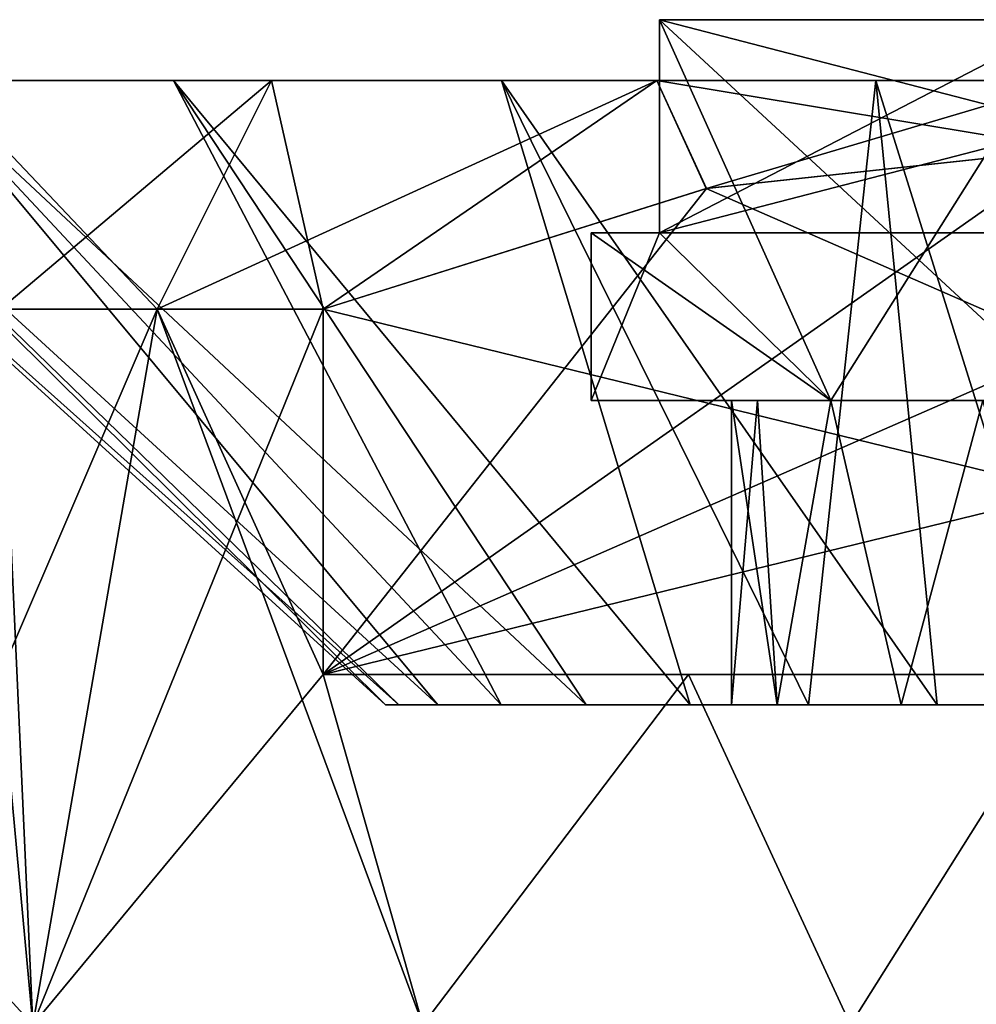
# Model space of a CAD drawing. Extents: x -265 to 265, y 0 to 1307.
# Tile 356 of 436: x -256.9 to -250.62, y 1300.13 to 1306.6. Entities that reach past the tile are written whole.
import ezdxf

# ---------------------------------------------------------------- set-up
doc = ezdxf.new("R2010")
doc.units = 0
doc.header["$LTSCALE"] = 65.185185
for name, color, linetype in [('335', 7, 'CONTINUOUS'), ('336', 7, 'CONTINUOUS'), ('337', 7, 'CONTINUOUS'), ('338', 7, 'CONTINUOUS'), ('339', 7, 'CONTINUOUS'), ('344', 7, 'CONTINUOUS'), ('345', 7, 'CONTINUOUS'), ('348', 7, 'CONTINUOUS'), ('349', 7, 'CONTINUOUS'), ('350', 7, 'CONTINUOUS'), ('351', 7, 'CONTINUOUS'), ('352', 7, 'CONTINUOUS'), ('353', 7, 'CONTINUOUS'), ('354', 7, 'CONTINUOUS'), ('355', 7, 'CONTINUOUS'), ('356', 7, 'CONTINUOUS'), ('357', 7, 'CONTINUOUS'), ('360', 7, 'CONTINUOUS'), ('363', 7, 'CONTINUOUS'), ('364', 7, 'CONTINUOUS')]:
    doc.layers.add(name, color=color, linetype=linetype)

msp = doc.modelspace()

# ---------------------------------------------------------------- linework, layer by layer
at = {"layer": '335', "color": 7, "linetype": 'CONTINUOUS'}
for points in [[(-257.0285, 1302.3, 9.7262), (-256.8166, 1300, 9.8759), (-257.0285, 1304.7, 9.7262), (-257.0285, 1302.3, 9.7262)], [(-257.0285, 1304.7, 9.7262), (-256.8166, 1300, 9.8759), (-256, 1304.7, 10.3923), (-257.0285, 1304.7, 9.7262)], [(-256.8166, 1300, 9.8759), (-254.255, 1300, 11.2203), (-256, 1304.7, 10.3923), (-256.8166, 1300, 9.8759)], [(-256, 1304.7, 10.3923), (-254.255, 1300, 11.2203), (-254.9089, 1302.3, 10.95), (-256, 1304.7, 10.3923)], [(-254.9089, 1304.7, 10.95), (-256, 1304.7, 10.3923), (-254.9089, 1302.3, 10.95), (-254.9089, 1304.7, 10.95)], [(-258.9821, 1300, 7.9574), (-256.8166, 1300, 9.8759), (-258.9083, 1302.3, 8.04), (-258.9821, 1300, 7.9574)], [(-258.9083, 1302.3, 8.04), (-256.8166, 1300, 9.8759), (-257.0285, 1302.3, 9.7262), (-258.9083, 1302.3, 8.04)], [(-254.9089, 1302.3, 10.95), (-254.255, 1300, 11.2203), (-252.51, 1302.3, 11.7345), (-254.9089, 1302.3, 10.95)], [(-254.255, 1300, 11.2203), (-251.4463, 1300, 11.9125), (-252.51, 1302.3, 11.7345), (-254.255, 1300, 11.2203)], [(-252.51, 1302.3, 11.7345), (-251.4463, 1300, 11.9125), (-250, 1302.3, 11.9999), (-252.51, 1302.3, 11.7345)], [(-251.4463, 1300, 11.9125), (-248.5537, 1300, 11.9125), (-250, 1302.3, 11.9999), (-251.4463, 1300, 11.9125)]]:
    msp.add_3dface(points, dxfattribs=at)
at = {"layer": '336', "color": 7, "linetype": 'CONTINUOUS'}
for points in [[(-255.8935, 1306.2, 6.8019), (-257.5712, 1306.2, 4.8658), (-259.093, 1306.2, 5.2503), (-255.8935, 1306.2, 6.8019)], [(-257.4245, 1306.2, 7.4245), (-255.8935, 1306.2, 6.8019), (-259.093, 1306.2, 5.2503), (-257.4245, 1306.2, 7.4245)], [(-257.5712, 1306.2, -4.8658), (-255.8935, 1306.2, -6.8019), (-259.093, 1306.2, -5.2503), (-257.5712, 1306.2, -4.8658)], [(-259.093, 1306.2, -5.2503), (-255.8935, 1306.2, -6.8019), (-257.4245, 1306.2, -7.4245), (-259.093, 1306.2, -5.2503)], [(-253.7389, 1306.2, 8.1866), (-255.8935, 1306.2, 6.8019), (-257.4245, 1306.2, 7.4245), (-253.7389, 1306.2, 8.1866)], [(-255.2503, 1306.2, 9.093), (-253.7389, 1306.2, 8.1866), (-257.4245, 1306.2, 7.4245), (-255.2503, 1306.2, 9.093)], [(-255.8935, 1306.2, -6.8019), (-253.7389, 1306.2, -8.1866), (-257.4245, 1306.2, -7.4245), (-255.8935, 1306.2, -6.8019)], [(-253.7389, 1306.2, -8.1866), (-251.281, 1306.2, -8.9083), (-257.4245, 1306.2, -7.4245), (-253.7389, 1306.2, -8.1866)], [(-257.4245, 1306.2, -7.4245), (-251.281, 1306.2, -8.9083), (-255.2503, 1306.2, -9.093), (-257.4245, 1306.2, -7.4245)], [(-248.719, 1306.2, 8.9083), (-251.281, 1306.2, 8.9083), (-255.2503, 1306.2, 9.093), (-248.719, 1306.2, 8.9083)], [(-244.7497, 1306.2, 9.093), (-248.719, 1306.2, 8.9083), (-255.2503, 1306.2, 9.093), (-244.7497, 1306.2, 9.093)], [(-251.281, 1306.2, 8.9083), (-253.7389, 1306.2, 8.1866), (-255.2503, 1306.2, 9.093), (-251.281, 1306.2, 8.9083)], [(-255.2503, 1306.2, -9.093), (-251.281, 1306.2, -8.9083), (-244.7497, 1306.2, -9.093), (-255.2503, 1306.2, -9.093)], [(-252.718, 1306.2, 10.1421), (-244.7497, 1306.2, 9.093), (-255.2503, 1306.2, 9.093), (-252.718, 1306.2, 10.1421)], [(-252.718, 1306.2, -10.1421), (-255.2503, 1306.2, -9.093), (-247.282, 1306.2, -10.1421), (-252.718, 1306.2, -10.1421)], [(-247.282, 1306.2, -10.1421), (-255.2503, 1306.2, -9.093), (-244.7497, 1306.2, -9.093), (-247.282, 1306.2, -10.1421)], [(-247.282, 1306.2, 10.1421), (-244.7497, 1306.2, 9.093), (-252.718, 1306.2, 10.1421), (-247.282, 1306.2, 10.1421)], [(-250, 1306.2, 10.5), (-247.282, 1306.2, 10.1421), (-252.718, 1306.2, 10.1421), (-250, 1306.2, 10.5)], [(-250, 1306.2, -10.5), (-252.718, 1306.2, -10.1421), (-247.282, 1306.2, -10.1421), (-250, 1306.2, -10.5)], [(-251.281, 1306.2, -8.9083), (-248.719, 1306.2, -8.9083), (-244.7497, 1306.2, -9.093), (-251.281, 1306.2, -8.9083)]]:
    msp.add_3dface(points, dxfattribs=at)
at = {"layer": '337', "color": 7, "linetype": 'CONTINUOUS'}
for points in [[(-259, 1306.2), (-258.6355, 1306.2, 2.5353), (-254.5, 1302.1), (-259, 1306.2)], [(-258.6355, 1306.2, 2.5353), (-257.5712, 1306.2, 4.8658), (-254.1574, 1302.1, 1.7221), (-258.6355, 1306.2, 2.5353)], [(-254.5, 1302.1), (-258.6355, 1306.2, 2.5353), (-254.4136, 1302.1, 0.8776), (-254.5, 1302.1)], [(-254.4136, 1302.1, 0.8776), (-258.6355, 1306.2, 2.5353), (-254.1574, 1302.1, 1.7221), (-254.4136, 1302.1, 0.8776)], [(-257.5712, 1306.2, 4.8658), (-255.8935, 1306.2, 6.8019), (-253.7414, 1302.1, 2.5003), (-257.5712, 1306.2, 4.8658)], [(-254.1574, 1302.1, 1.7221), (-257.5712, 1306.2, 4.8658), (-253.7414, 1302.1, 2.5003), (-254.1574, 1302.1, 1.7221)], [(-255.8935, 1306.2, 6.8019), (-253.7389, 1306.2, 8.1866), (-252.5003, 1302.1, 3.7414), (-255.8935, 1306.2, 6.8019)], [(-253.7414, 1302.1, 2.5003), (-255.8935, 1306.2, 6.8019), (-253.182, 1302.1, 3.182), (-253.7414, 1302.1, 2.5003)], [(-253.182, 1302.1, 3.182), (-255.8935, 1306.2, 6.8019), (-252.5003, 1302.1, 3.7414), (-253.182, 1302.1, 3.182)], [(-253.7389, 1306.2, 8.1866), (-251.281, 1306.2, 8.9083), (-251.7221, 1302.1, 4.1574), (-253.7389, 1306.2, 8.1866)], [(-252.5003, 1302.1, 3.7414), (-253.7389, 1306.2, 8.1866), (-251.7221, 1302.1, 4.1574), (-252.5003, 1302.1, 3.7414)], [(-251.7221, 1302.1, 4.1574), (-251.281, 1306.2, 8.9083), (-250.8776, 1302.1, 4.4136), (-251.7221, 1302.1, 4.1574)], [(-251.281, 1306.2, 8.9083), (-248.719, 1306.2, 8.9083), (-250, 1302.1, 4.5), (-251.281, 1306.2, 8.9083)], [(-250.8776, 1302.1, 4.4136), (-251.281, 1306.2, 8.9083), (-250, 1302.1, 4.5), (-250.8776, 1302.1, 4.4136)]]:
    msp.add_3dface(points, dxfattribs=at)
at = {"layer": '338', "color": 7, "linetype": 'CONTINUOUS'}
for points in [[(-254.5, 1302.1), (-254.4136, 1302.1, 0.8776), (-252.2274, 1302.1), (-254.5, 1302.1)], [(-254.4136, 1302.1, -0.8776), (-254.5, 1302.1), (-251.9289, 1302.1, -1.1137), (-254.4136, 1302.1, -0.8776)], [(-251.9289, 1302.1, -1.1137), (-254.5, 1302.1), (-252.2274, 1302.1), (-251.9289, 1302.1, -1.1137)], [(-254.4136, 1302.1, 0.8776), (-254.1574, 1302.1, 1.7221), (-251.9289, 1302.1, 1.1137), (-254.4136, 1302.1, 0.8776)], [(-252.2274, 1302.1), (-254.4136, 1302.1, 0.8776), (-251.9289, 1302.1, 1.1137), (-252.2274, 1302.1)], [(-254.1574, 1302.1, -1.7221), (-254.4136, 1302.1, -0.8776), (-251.9289, 1302.1, -1.1137), (-254.1574, 1302.1, -1.7221)], [(-254.1574, 1302.1, 1.7221), (-253.7414, 1302.1, 2.5003), (-251.1142, 1302.1, 1.9287), (-254.1574, 1302.1, 1.7221)], [(-251.9289, 1302.1, 1.1137), (-254.1574, 1302.1, 1.7221), (-251.1142, 1302.1, 1.9287), (-251.9289, 1302.1, 1.1137)], [(-253.7414, 1302.1, -2.5003), (-254.1574, 1302.1, -1.7221), (-250, 1302.1, -2.2272), (-253.7414, 1302.1, -2.5003)], [(-250, 1302.1, -2.2272), (-254.1574, 1302.1, -1.7221), (-251.1142, 1302.1, -1.9287), (-250, 1302.1, -2.2272)], [(-251.1142, 1302.1, -1.9287), (-254.1574, 1302.1, -1.7221), (-251.9289, 1302.1, -1.1137), (-251.1142, 1302.1, -1.9287)], [(-253.7414, 1302.1, 2.5003), (-253.182, 1302.1, 3.182), (-246.2586, 1302.1, 2.5003), (-253.7414, 1302.1, 2.5003)], [(-253.7414, 1302.1, 2.5003), (-246.2586, 1302.1, 2.5003), (-250, 1302.1, 2.2272), (-253.7414, 1302.1, 2.5003)], [(-251.1142, 1302.1, 1.9287), (-253.7414, 1302.1, 2.5003), (-250, 1302.1, 2.2272), (-251.1142, 1302.1, 1.9287)], [(-246.2586, 1302.1, -2.5003), (-246.818, 1302.1, -3.182), (-253.7414, 1302.1, -2.5003), (-246.2586, 1302.1, -2.5003)], [(-246.2586, 1302.1, -2.5003), (-253.7414, 1302.1, -2.5003), (-250, 1302.1, -2.2272), (-246.2586, 1302.1, -2.5003)], [(-246.818, 1302.1, -3.182), (-253.182, 1302.1, -3.182), (-253.7414, 1302.1, -2.5003), (-246.818, 1302.1, -3.182)], [(-253.182, 1302.1, 3.182), (-252.5003, 1302.1, 3.7414), (-246.818, 1302.1, 3.182), (-253.182, 1302.1, 3.182)], [(-253.182, 1302.1, 3.182), (-246.818, 1302.1, 3.182), (-246.2586, 1302.1, 2.5003), (-253.182, 1302.1, 3.182)], [(-246.818, 1302.1, -3.182), (-247.4997, 1302.1, -3.7414), (-253.182, 1302.1, -3.182), (-246.818, 1302.1, -3.182)], [(-247.4997, 1302.1, -3.7414), (-252.5003, 1302.1, -3.7414), (-253.182, 1302.1, -3.182), (-247.4997, 1302.1, -3.7414)], [(-252.5003, 1302.1, 3.7414), (-251.7221, 1302.1, 4.1574), (-247.4997, 1302.1, 3.7414), (-252.5003, 1302.1, 3.7414)], [(-252.5003, 1302.1, 3.7414), (-247.4997, 1302.1, 3.7414), (-246.818, 1302.1, 3.182), (-252.5003, 1302.1, 3.7414)], [(-247.4997, 1302.1, -3.7414), (-248.2779, 1302.1, -4.1574), (-252.5003, 1302.1, -3.7414), (-247.4997, 1302.1, -3.7414)], [(-248.2779, 1302.1, -4.1574), (-251.7221, 1302.1, -4.1574), (-252.5003, 1302.1, -3.7414), (-248.2779, 1302.1, -4.1574)], [(-251.7221, 1302.1, 4.1574), (-250.8776, 1302.1, 4.4136), (-248.2779, 1302.1, 4.1574), (-251.7221, 1302.1, 4.1574)], [(-251.7221, 1302.1, 4.1574), (-248.2779, 1302.1, 4.1574), (-247.4997, 1302.1, 3.7414), (-251.7221, 1302.1, 4.1574)], [(-248.2779, 1302.1, -4.1574), (-249.1224, 1302.1, -4.4136), (-251.7221, 1302.1, -4.1574), (-248.2779, 1302.1, -4.1574)], [(-249.1224, 1302.1, -4.4136), (-250.8776, 1302.1, -4.4136), (-251.7221, 1302.1, -4.1574), (-249.1224, 1302.1, -4.4136)], [(-250.8776, 1302.1, 4.4136), (-250, 1302.1, 4.5), (-249.1224, 1302.1, 4.4136), (-250.8776, 1302.1, 4.4136)], [(-250.8776, 1302.1, 4.4136), (-249.1224, 1302.1, 4.4136), (-248.2779, 1302.1, 4.1574), (-250.8776, 1302.1, 4.4136)], [(-249.1224, 1302.1, -4.4136), (-250, 1302.1, -4.5), (-250.8776, 1302.1, -4.4136), (-249.1224, 1302.1, -4.4136)]]:
    msp.add_3dface(points, dxfattribs=at)
at = {"layer": '339', "color": 7, "linetype": 'CONTINUOUS'}
for points in [[(-250, 1306.6, 3.15), (-247.3, 1306.6, 0.45), (-252.7, 1306.6, 0.45), (-250, 1306.6, 3.15)], [(-252.7, 1306.6, -0.45), (-247.3, 1306.6, -0.45), (-250, 1306.6, -3.15), (-252.7, 1306.6, -0.45)]]:
    msp.add_3dface(points, dxfattribs=at)
at = {"layer": '344', "color": 7, "linetype": 'CONTINUOUS'}
for points in [[(-256, 1304.7, -10.3923), (-256.8166, 1300, -9.8759), (-257.0285, 1302.3, -9.7262), (-256, 1304.7, -10.3923)], [(-257.0285, 1304.7, -9.7262), (-256, 1304.7, -10.3923), (-257.0285, 1302.3, -9.7262), (-257.0285, 1304.7, -9.7262)], [(-254.9089, 1302.3, -10.95), (-256.8166, 1300, -9.8759), (-254.9089, 1304.7, -10.95), (-254.9089, 1302.3, -10.95)], [(-254.9089, 1304.7, -10.95), (-256.8166, 1300, -9.8759), (-256, 1304.7, -10.3923), (-254.9089, 1304.7, -10.95)], [(-256.8166, 1300, -9.8759), (-258.9821, 1300, -7.9574), (-257.0285, 1302.3, -9.7262), (-256.8166, 1300, -9.8759)], [(-254.255, 1300, -11.2203), (-256.8166, 1300, -9.8759), (-254.9089, 1302.3, -10.95), (-254.255, 1300, -11.2203)], [(-252.51, 1302.3, -11.7345), (-254.255, 1300, -11.2203), (-254.9089, 1302.3, -10.95), (-252.51, 1302.3, -11.7345)], [(-251.4463, 1300, -11.9125), (-254.255, 1300, -11.2203), (-252.51, 1302.3, -11.7345), (-251.4463, 1300, -11.9125)], [(-250, 1302.3, -11.9999), (-251.4463, 1300, -11.9125), (-252.51, 1302.3, -11.7345), (-250, 1302.3, -11.9999)], [(-248.5537, 1300, -11.9125), (-251.4463, 1300, -11.9125), (-250, 1302.3, -11.9999), (-248.5537, 1300, -11.9125)]]:
    msp.add_3dface(points, dxfattribs=at)
at = {"layer": '345', "color": 7, "linetype": 'CONTINUOUS'}
for points in [[(-259, 1306.2), (-254.5, 1302.1), (-254.4136, 1302.1, -0.8776), (-259, 1306.2)], [(-259, 1306.2), (-254.4136, 1302.1, -0.8776), (-258.6355, 1306.2, -2.5353), (-259, 1306.2)], [(-254.4136, 1302.1, -0.8776), (-254.1574, 1302.1, -1.7221), (-258.6355, 1306.2, -2.5353), (-254.4136, 1302.1, -0.8776)], [(-258.6355, 1306.2, -2.5353), (-254.1574, 1302.1, -1.7221), (-257.5712, 1306.2, -4.8658), (-258.6355, 1306.2, -2.5353)], [(-253.7414, 1302.1, -2.5003), (-253.182, 1302.1, -3.182), (-257.5712, 1306.2, -4.8658), (-253.7414, 1302.1, -2.5003)], [(-257.5712, 1306.2, -4.8658), (-253.182, 1302.1, -3.182), (-255.8935, 1306.2, -6.8019), (-257.5712, 1306.2, -4.8658)], [(-254.1574, 1302.1, -1.7221), (-253.7414, 1302.1, -2.5003), (-257.5712, 1306.2, -4.8658), (-254.1574, 1302.1, -1.7221)], [(-253.182, 1302.1, -3.182), (-252.5003, 1302.1, -3.7414), (-255.8935, 1306.2, -6.8019), (-253.182, 1302.1, -3.182)], [(-255.8935, 1306.2, -6.8019), (-252.5003, 1302.1, -3.7414), (-253.7389, 1306.2, -8.1866), (-255.8935, 1306.2, -6.8019)], [(-251.7221, 1302.1, -4.1574), (-250.8776, 1302.1, -4.4136), (-253.7389, 1306.2, -8.1866), (-251.7221, 1302.1, -4.1574)], [(-253.7389, 1306.2, -8.1866), (-250.8776, 1302.1, -4.4136), (-251.281, 1306.2, -8.9083), (-253.7389, 1306.2, -8.1866)], [(-252.5003, 1302.1, -3.7414), (-251.7221, 1302.1, -4.1574), (-253.7389, 1306.2, -8.1866), (-252.5003, 1302.1, -3.7414)], [(-250.8776, 1302.1, -4.4136), (-250, 1302.1, -4.5), (-251.281, 1306.2, -8.9083), (-250.8776, 1302.1, -4.4136)], [(-251.281, 1306.2, -8.9083), (-250, 1302.1, -4.5), (-248.719, 1306.2, -8.9083), (-251.281, 1306.2, -8.9083)]]:
    msp.add_3dface(points, dxfattribs=at)
at = {"layer": '348', "color": 7, "linetype": 'CONTINUOUS'}
for points in [[(-250, 1306.6, 3.15), (-252.7, 1306.6, 0.45), (-250, 1304.1, 3.15), (-250, 1306.6, 3.15)], [(-250, 1304.1, 3.15), (-252.7, 1306.6, 0.45), (-251.575, 1304.1, 1.575), (-250, 1304.1, 3.15)], [(-252.7, 1306.6, 0.45), (-252.7, 1305.2, 0.45), (-251.575, 1304.1, 1.575), (-252.7, 1306.6, 0.45)], [(-251.575, 1304.1, 1.575), (-252.7, 1305.2, 0.45), (-253.15, 1305.2), (-251.575, 1304.1, 1.575)], [(-253.15, 1304.1), (-251.575, 1304.1, 1.575), (-253.15, 1305.2), (-253.15, 1304.1)]]:
    msp.add_3dface(points, dxfattribs=at)
at = {"layer": '349', "color": 7, "linetype": 'CONTINUOUS'}
for points in [[(-252.7, 1306.6, -0.45), (-250, 1306.6, -3.15), (-252.7, 1305.2, -0.45), (-252.7, 1306.6, -0.45)], [(-252.7, 1305.2, -0.45), (-250, 1306.6, -3.15), (-251.575, 1304.1, -1.575), (-252.7, 1305.2, -0.45)], [(-250, 1306.6, -3.15), (-250, 1304.1, -3.15), (-251.575, 1304.1, -1.575), (-250, 1306.6, -3.15)], [(-253.15, 1304.1), (-253.15, 1305.2), (-252.7, 1305.2, -0.45), (-253.15, 1304.1)], [(-253.15, 1304.1), (-252.7, 1305.2, -0.45), (-251.575, 1304.1, -1.575), (-253.15, 1304.1)]]:
    msp.add_3dface(points, dxfattribs=at)
at = {"layer": '350', "color": 7, "linetype": 'CONTINUOUS'}
for points in [[(-251.575, 1304.1, 1.575), (-253.15, 1304.1), (-252.0577, 1304.1, 0.8527), (-251.575, 1304.1, 1.575)], [(-253.15, 1304.1), (-251.575, 1304.1, -1.575), (-252.0577, 1304.1, -0.8527), (-253.15, 1304.1)], [(-252.0577, 1304.1, 0.8527), (-253.15, 1304.1), (-252.2274, 1304.1), (-252.0577, 1304.1, 0.8527)], [(-252.2274, 1304.1), (-253.15, 1304.1), (-252.0577, 1304.1, -0.8527), (-252.2274, 1304.1)], [(-251.575, 1304.1, -1.575), (-250, 1304.1, -3.15), (-250.5768, 1304.1, -2.1513), (-251.575, 1304.1, -1.575)], [(-250, 1304.1, 3.15), (-251.575, 1304.1, 1.575), (-250.5768, 1304.1, 2.1513), (-250, 1304.1, 3.15)]]:
    msp.add_3dface(points, dxfattribs=at)
at = {"layer": '351', "color": 7, "linetype": 'CONTINUOUS'}
for points in [[(-252.2274, 1302.1), (-251.9289, 1302.1, 1.1137), (-252.2274, 1304.1), (-252.2274, 1302.1)], [(-251.9289, 1302.1, 1.1137), (-252.0577, 1304.1, 0.8527), (-252.2274, 1304.1), (-251.9289, 1302.1, 1.1137)], [(-251.9289, 1302.1, 1.1137), (-251.575, 1304.1, 1.575), (-252.0577, 1304.1, 0.8527), (-251.9289, 1302.1, 1.1137)], [(-251.575, 1304.1, 1.575), (-251.9289, 1302.1, 1.1137), (-251.1142, 1302.1, 1.9287), (-251.575, 1304.1, 1.575)], [(-251.575, 1304.1, 1.575), (-251.1142, 1302.1, 1.9287), (-250.5768, 1304.1, 2.1513), (-251.575, 1304.1, 1.575)], [(-251.1142, 1302.1, 1.9287), (-250, 1302.1, 2.2272), (-250.5768, 1304.1, 2.1513), (-251.1142, 1302.1, 1.9287)]]:
    msp.add_3dface(points, dxfattribs=at)
at = {"layer": '352', "color": 7, "linetype": 'CONTINUOUS'}
for points in [[(-251.9289, 1302.1, -1.1137), (-252.2274, 1302.1), (-252.0577, 1304.1, -0.8527), (-251.9289, 1302.1, -1.1137)], [(-252.2274, 1302.1), (-252.2274, 1304.1), (-252.0577, 1304.1, -0.8527), (-252.2274, 1302.1)], [(-251.575, 1304.1, -1.575), (-251.9289, 1302.1, -1.1137), (-252.0577, 1304.1, -0.8527), (-251.575, 1304.1, -1.575)], [(-251.575, 1304.1, -1.575), (-251.1142, 1302.1, -1.9287), (-251.9289, 1302.1, -1.1137), (-251.575, 1304.1, -1.575)], [(-251.1142, 1302.1, -1.9287), (-251.575, 1304.1, -1.575), (-250.5768, 1304.1, -2.1513), (-251.1142, 1302.1, -1.9287)], [(-250, 1302.1, -2.2272), (-251.1142, 1302.1, -1.9287), (-250.5768, 1304.1, -2.1513), (-250, 1302.1, -2.2272)]]:
    msp.add_3dface(points, dxfattribs=at)
at = {"layer": '353', "color": 7, "linetype": 'CONTINUOUS'}
for points in [[(-253.15, 1305.2), (-252.7, 1305.2, 0.45), (-252.7, 1305.2, -0.45), (-253.15, 1305.2)], [(-247.3, 1305.2, 0.45), (-247.3, 1305.2, -0.45), (-252.7, 1305.2, -0.45), (-247.3, 1305.2, 0.45)], [(-252.7, 1305.2, 0.45), (-247.3, 1305.2, 0.45), (-252.7, 1305.2, -0.45), (-252.7, 1305.2, 0.45)]]:
    msp.add_3dface(points, dxfattribs=at)
at = {"layer": '354', "color": 7, "linetype": 'CONTINUOUS'}
for points in [[(-252.7, 1306.6, 0.45), (-247.3, 1306.6, 0.45), (-252.7, 1305.2, 0.45), (-252.7, 1306.6, 0.45)], [(-247.3, 1306.6, 0.45), (-247.3, 1305.2, 0.45), (-252.7, 1305.2, 0.45), (-247.3, 1306.6, 0.45)]]:
    msp.add_3dface(points, dxfattribs=at)
at = {"layer": '355', "color": 7, "linetype": 'CONTINUOUS'}
for points in [[(-247.3, 1306.6, -0.45), (-252.7, 1306.6, -0.45), (-247.3, 1305.2, -0.45), (-247.3, 1306.6, -0.45)], [(-247.3, 1305.2, -0.45), (-252.7, 1306.6, -0.45), (-252.7, 1305.2, -0.45), (-247.3, 1305.2, -0.45)]]:
    msp.add_3dface(points, dxfattribs=at)
at = {"layer": '356', "color": 7, "linetype": 'CONTINUOUS'}
for points in [[(-254.9089, 1302.3, 10.95), (-252.51, 1302.3, 11.7345), (-245.0911, 1302.3, 10.95), (-254.9089, 1302.3, 10.95)], [(-245.0911, 1302.3, -10.95), (-247.49, 1302.3, -11.7345), (-254.9089, 1302.3, -10.95), (-245.0911, 1302.3, -10.95)], [(-247.49, 1302.3, -11.7345), (-252.51, 1302.3, -11.7345), (-254.9089, 1302.3, -10.95), (-247.49, 1302.3, -11.7345)], [(-252.51, 1302.3, 11.7345), (-250, 1302.3, 11.9999), (-247.49, 1302.3, 11.7345), (-252.51, 1302.3, 11.7345)], [(-252.51, 1302.3, 11.7345), (-247.49, 1302.3, 11.7345), (-245.0911, 1302.3, 10.95), (-252.51, 1302.3, 11.7345)], [(-247.49, 1302.3, -11.7345), (-250, 1302.3, -11.9999), (-252.51, 1302.3, -11.7345), (-247.49, 1302.3, -11.7345)]]:
    msp.add_3dface(points, dxfattribs=at)
at = {"layer": '357', "color": 7, "linetype": 'CONTINUOUS'}
for points in [[(-247.6062, 1305.4914, -10.95), (-254.9089, 1302.3, -10.95), (-249.9995, 1305.75, -10.95), (-247.6062, 1305.4914, -10.95)], [(-249.9995, 1305.75, -10.95), (-254.9089, 1302.3, -10.95), (-252.3932, 1305.4915, -10.95), (-249.9995, 1305.75, -10.95)], [(-254.9089, 1302.3, -10.95), (-254.9089, 1304.7, -10.95), (-252.3932, 1305.4915, -10.95), (-254.9089, 1302.3, -10.95)], [(-245.0911, 1304.7, -10.95), (-254.9089, 1302.3, -10.95), (-247.6062, 1305.4914, -10.95), (-245.0911, 1304.7, -10.95)], [(-245.0911, 1304.7, -10.95), (-245.0911, 1302.3, -10.95), (-254.9089, 1302.3, -10.95), (-245.0911, 1304.7, -10.95)]]:
    msp.add_3dface(points, dxfattribs=at)
at = {"layer": '360', "color": 7, "linetype": 'CONTINUOUS'}
for points in [[(-252.3938, 1305.4914, 10.95), (-245.0911, 1302.3, 10.95), (-250.0005, 1305.75, 10.95), (-252.3938, 1305.4914, 10.95)], [(-254.9089, 1304.7, 10.95), (-245.0911, 1302.3, 10.95), (-252.3938, 1305.4914, 10.95), (-254.9089, 1304.7, 10.95)], [(-254.9089, 1304.7, 10.95), (-254.9089, 1302.3, 10.95), (-245.0911, 1302.3, 10.95), (-254.9089, 1304.7, 10.95)]]:
    msp.add_3dface(points, dxfattribs=at)
at = {"layer": '363', "color": 7, "linetype": 'CONTINUOUS'}
for points in [[(-257.0285, 1304.7, 9.7262), (-256, 1304.7, 10.3923), (-257.4245, 1306.2, 7.4245), (-257.0285, 1304.7, 9.7262)], [(-256, 1304.7, 10.3923), (-255.2503, 1306.2, 9.093), (-257.4245, 1306.2, 7.4245), (-256, 1304.7, 10.3923)], [(-256, 1304.7, 10.3923), (-254.9089, 1304.7, 10.95), (-255.2503, 1306.2, 9.093), (-256, 1304.7, 10.3923)], [(-254.9089, 1304.7, 10.95), (-252.718, 1306.2, 10.1421), (-255.2503, 1306.2, 9.093), (-254.9089, 1304.7, 10.95)], [(-252.718, 1306.2, 10.1421), (-254.9089, 1304.7, 10.95), (-252.3938, 1305.4914, 10.95), (-252.718, 1306.2, 10.1421)], [(-250, 1306.2, 10.5), (-252.718, 1306.2, 10.1421), (-250.0005, 1305.75, 10.95), (-250, 1306.2, 10.5)], [(-252.718, 1306.2, 10.1421), (-252.3938, 1305.4914, 10.95), (-250.0005, 1305.75, 10.95), (-252.718, 1306.2, 10.1421)]]:
    msp.add_3dface(points, dxfattribs=at)
at = {"layer": '364', "color": 7, "linetype": 'CONTINUOUS'}
for points in [[(-257.0285, 1304.7, -9.7262), (-257.4245, 1306.2, -7.4245), (-255.2503, 1306.2, -9.093), (-257.0285, 1304.7, -9.7262)], [(-256, 1304.7, -10.3923), (-257.0285, 1304.7, -9.7262), (-255.2503, 1306.2, -9.093), (-256, 1304.7, -10.3923)], [(-254.9089, 1304.7, -10.95), (-256, 1304.7, -10.3923), (-252.718, 1306.2, -10.1421), (-254.9089, 1304.7, -10.95)], [(-256, 1304.7, -10.3923), (-255.2503, 1306.2, -9.093), (-252.718, 1306.2, -10.1421), (-256, 1304.7, -10.3923)], [(-254.9089, 1304.7, -10.95), (-252.718, 1306.2, -10.1421), (-252.3932, 1305.4915, -10.95), (-254.9089, 1304.7, -10.95)], [(-252.718, 1306.2, -10.1421), (-250, 1306.2, -10.5), (-252.3932, 1305.4915, -10.95), (-252.718, 1306.2, -10.1421)], [(-250, 1306.2, -10.5), (-249.9995, 1305.75, -10.95), (-252.3932, 1305.4915, -10.95), (-250, 1306.2, -10.5)]]:
    msp.add_3dface(points, dxfattribs=at)

doc.saveas('drawing.dxf')
